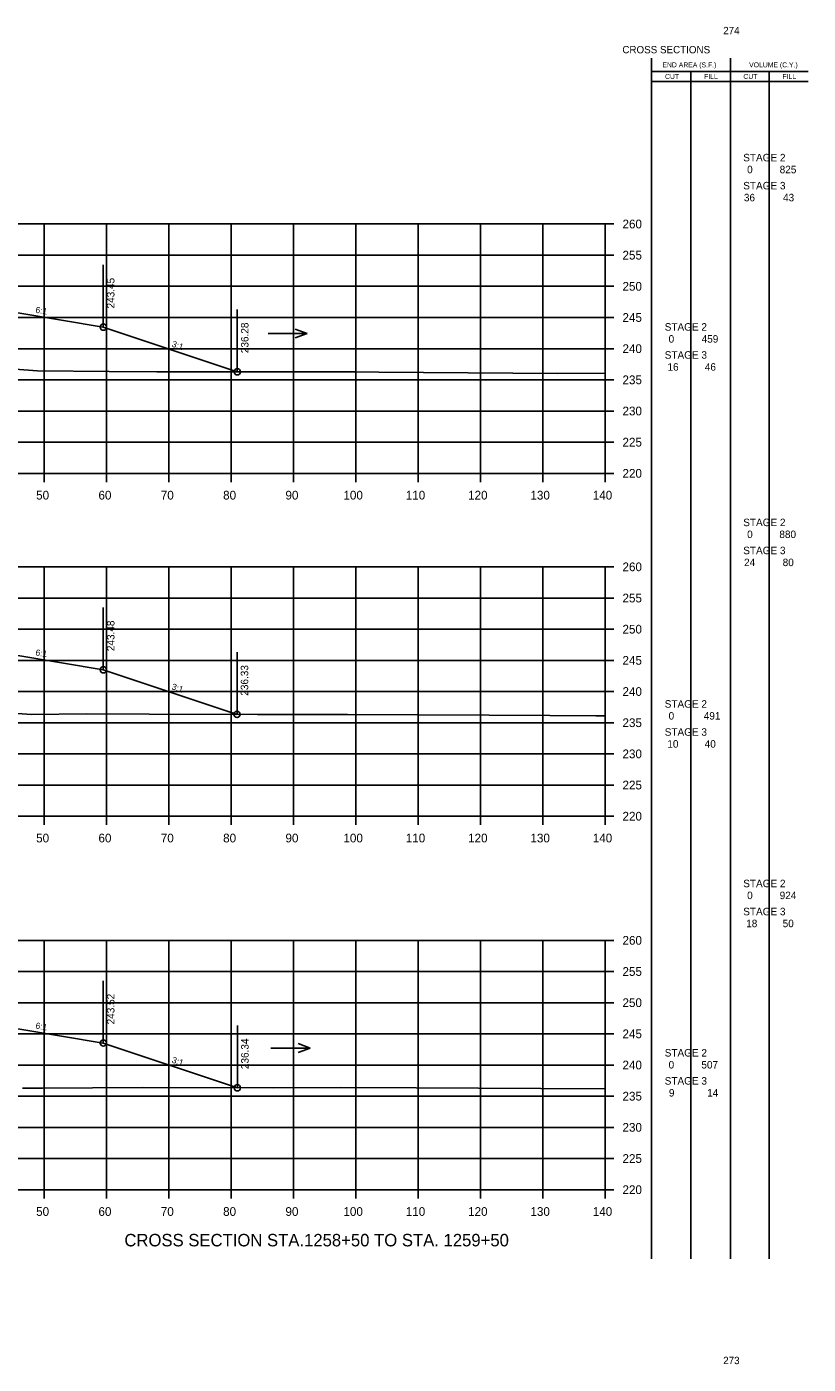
# Model space of a CAD drawing. Extents: x 1342547 to 1344156, y -1532351 to -1517216.
# Drawn here: x 1342750.1 to 1342875.5, y -1525963.9 to -1525749.4 of the extents above; entities that cross this region are included whole.
import ezdxf

# ---------------------------------------------------------------- set-up
doc = ezdxf.new("R2010")
doc.units = 0
for name, color, linetype in [('Level 2', 7, 'Continuous'), ('R_Axis', 7, 'Continuous'), ('R_Axis Annot', 7, 'Continuous'), ('R_Border Notes', 7, 'Continuous'), ('R_Draft', 7, 'Continuous'), ('R_Exist Surface', 7, 'Continuous'), ('R_Fin Surface', 7, 'Continuous'), ('R_Grid', 7, 'Continuous'), ('R_No Plot', 7, 'Continuous'), ('R_Water', 7, 'Continuous'), ('R_Xsect Elev', 7, 'Continuous'), ('R_Xsect Slope', 7, 'Continuous')]:
    doc.layers.add(name, color=color, linetype=linetype)

msp = doc.modelspace()

# ---------------------------------------------------------------- linework, layer by layer
at = {"layer": 'Level 2'}
for p, q in [((1342850.33, -1525947.01), (1342850.32, -1525754.41)), ((1342862.99, -1525947.01), (1342862.99, -1525754.41)), ((1342850.32, -1525756.57), (1342863.59, -1525756.57)), ((1342856.66, -1525947.01), (1342856.66, -1525756.57)), ((1342863.59, -1525756.57), (1342875.48, -1525756.57)), ((1342869.23, -1525947.01), (1342869.23, -1525756.57)), ((1342850.32, -1525758.13), (1342863.59, -1525758.13)), ((1342863.59, -1525758.13), (1342875.48, -1525758.13))]:
    msp.add_line(p, q, dxfattribs=at)
at = {"layer": 'R_Axis'}
for p, q in [((1342842.87, -1525821.01), (1342842.87, -1525781.01)), ((1342844.27, -1525781.01), (1342842.87, -1525781.01)), ((1342844.27, -1525786.01), (1342842.87, -1525786.01)), ((1342844.27, -1525791.01), (1342842.87, -1525791.01)), ((1342844.27, -1525796.01), (1342842.87, -1525796.01)), ((1342844.27, -1525801.01), (1342842.87, -1525801.01)), ((1342844.27, -1525806.01), (1342842.87, -1525806.01)), ((1342844.27, -1525811.01), (1342842.87, -1525811.01)), ((1342844.27, -1525816.01), (1342842.87, -1525816.01)), ((1342562.87, -1525821.01), (1342842.87, -1525821.01)), ((1342752.87, -1525822.41), (1342752.87, -1525821.01)), ((1342762.87, -1525822.41), (1342762.87, -1525821.01)), ((1342772.87, -1525822.41), (1342772.87, -1525821.01)), ((1342782.87, -1525822.41), (1342782.87, -1525821.01)), ((1342792.87, -1525822.41), (1342792.87, -1525821.01)), ((1342802.87, -1525822.41), (1342802.87, -1525821.01)), ((1342812.87, -1525822.41), (1342812.87, -1525821.01)), ((1342822.87, -1525822.41), (1342822.87, -1525821.01)), ((1342832.87, -1525822.41), (1342832.87, -1525821.01)), ((1342842.87, -1525822.41), (1342842.87, -1525821.01)), ((1342844.27, -1525821.01), (1342842.87, -1525821.01)), ((1342842.87, -1525876.01), (1342842.87, -1525836.01)), ((1342844.27, -1525836.01), (1342842.87, -1525836.01)), ((1342844.27, -1525841.01), (1342842.87, -1525841.01)), ((1342844.27, -1525846.01), (1342842.87, -1525846.01)), ((1342844.27, -1525851.01), (1342842.87, -1525851.01)), ((1342844.27, -1525856.01), (1342842.87, -1525856.01)), ((1342844.27, -1525861.01), (1342842.87, -1525861.01)), ((1342844.27, -1525866.01), (1342842.87, -1525866.01)), ((1342844.27, -1525871.01), (1342842.87, -1525871.01)), ((1342562.87, -1525876.01), (1342842.87, -1525876.01)), ((1342752.87, -1525877.41), (1342752.87, -1525876.01)), ((1342762.87, -1525877.41), (1342762.87, -1525876.01)), ((1342772.87, -1525877.41), (1342772.87, -1525876.01)), ((1342782.87, -1525877.41), (1342782.87, -1525876.01)), ((1342792.87, -1525877.41), (1342792.87, -1525876.01)), ((1342802.87, -1525877.41), (1342802.87, -1525876.01)), ((1342812.87, -1525877.41), (1342812.87, -1525876.01)), ((1342822.87, -1525877.41), (1342822.87, -1525876.01)), ((1342832.87, -1525877.41), (1342832.87, -1525876.01)), ((1342842.87, -1525877.41), (1342842.87, -1525876.01)), ((1342844.27, -1525876.01), (1342842.87, -1525876.01)), ((1342842.87, -1525935.92), (1342842.87, -1525895.92)), ((1342844.27, -1525895.92), (1342842.87, -1525895.92)), ((1342844.27, -1525900.92), (1342842.87, -1525900.92)), ((1342844.27, -1525905.92), (1342842.87, -1525905.92)), ((1342844.27, -1525910.92), (1342842.87, -1525910.92)), ((1342844.27, -1525915.92), (1342842.87, -1525915.92)), ((1342844.27, -1525920.92), (1342842.87, -1525920.92)), ((1342844.27, -1525925.92), (1342842.87, -1525925.92)), ((1342844.27, -1525930.92), (1342842.87, -1525930.92)), ((1342562.87, -1525935.92), (1342842.87, -1525935.92)), ((1342752.87, -1525937.32), (1342752.87, -1525935.92)), ((1342762.87, -1525937.32), (1342762.87, -1525935.92)), ((1342772.87, -1525937.32), (1342772.87, -1525935.92)), ((1342782.87, -1525937.32), (1342782.87, -1525935.92)), ((1342792.87, -1525937.32), (1342792.87, -1525935.92)), ((1342802.87, -1525937.32), (1342802.87, -1525935.92)), ((1342812.87, -1525937.32), (1342812.87, -1525935.92)), ((1342822.87, -1525937.32), (1342822.87, -1525935.92)), ((1342832.87, -1525937.32), (1342832.87, -1525935.92)), ((1342842.87, -1525937.32), (1342842.87, -1525935.92)), ((1342844.27, -1525935.92), (1342842.87, -1525935.92))]:
    msp.add_line(p, q, dxfattribs=at)
at = {"layer": 'R_Exist Surface'}
for points in [[(1342741.63, -1525803.79), (1342751.83, -1525804.58), (1342763.34, -1525804.67), (1342770.99, -1525804.74), (1342799.55, -1525804.72), (1342803.01, -1525804.71), (1342806.56, -1525804.76), (1342835.22, -1525804.98), (1342842.87, -1525804.95)], [(1342743.62, -1525859.14), (1342750.8, -1525859.67), (1342759.76, -1525859.6), (1342769.73, -1525859.66), (1342787.13, -1525859.69), (1342801.58, -1525859.68), (1342824.27, -1525859.8), (1342834.01, -1525859.86), (1342841.42, -1525859.89), (1342842.87, -1525859.89)], [(1342749.42, -1525919.64), (1342752.61, -1525919.62), (1342768.68, -1525919.55), (1342789.76, -1525919.58), (1342800.45, -1525919.52), (1342812.58, -1525919.6), (1342832.59, -1525919.71), (1342842.87, -1525919.75)]]:
    msp.add_lwpolyline(points, dxfattribs=at)
at = {"layer": 'R_Fin Surface'}
for points in [[(1342605.89, -1525805.61), (1342612.57, -1525807.83), (1342643.37, -1525797.56), (1342657.09, -1525795.27), (1342665.37, -1525793.9), (1342671.37, -1525793.66), (1342673.37, -1525793.62), (1342702.87, -1525793.03), (1342732.37, -1525793.62), (1342734.37, -1525793.66), (1342740.37, -1525793.9), (1342748.64, -1525795.27), (1342762.37, -1525797.56), (1342783.87, -1525804.73)], [(1342608.42, -1525861.78), (1342612.01, -1525862.98), (1342643.37, -1525852.53), (1342657.09, -1525850.24), (1342665.37, -1525848.86), (1342671.37, -1525848.62), (1342673.37, -1525848.58), (1342702.87, -1525847.99), (1342732.37, -1525848.58), (1342734.37, -1525848.62), (1342740.37, -1525848.86), (1342748.64, -1525850.24), (1342762.37, -1525852.53), (1342783.83, -1525859.68)], [(1342640.68, -1525913.3), (1342643.37, -1525912.4), (1342657.09, -1525910.11), (1342665.37, -1525908.73), (1342671.37, -1525908.49), (1342673.37, -1525908.45), (1342702.87, -1525907.86), (1342732.37, -1525908.45), (1342734.37, -1525908.49), (1342740.37, -1525908.73), (1342748.64, -1525910.11), (1342762.37, -1525912.4), (1342783.89, -1525919.58)]]:
    msp.add_lwpolyline(points, dxfattribs=at)
at = {"layer": 'R_Grid'}
for p, q in [((1342562.87, -1525781.01), (1342842.87, -1525781.01)), ((1342752.87, -1525821.01), (1342752.87, -1525781.01)), ((1342762.87, -1525821.01), (1342762.87, -1525781.01)), ((1342772.87, -1525821.01), (1342772.87, -1525781.01)), ((1342782.87, -1525821.01), (1342782.87, -1525781.01)), ((1342792.87, -1525821.01), (1342792.87, -1525781.01)), ((1342802.87, -1525821.01), (1342802.87, -1525781.01)), ((1342812.87, -1525821.01), (1342812.87, -1525781.01)), ((1342822.87, -1525821.01), (1342822.87, -1525781.01)), ((1342832.87, -1525821.01), (1342832.87, -1525781.01)), ((1342842.87, -1525821.01), (1342842.87, -1525781.01)), ((1342562.87, -1525786.01), (1342842.87, -1525786.01)), ((1342562.87, -1525791.01), (1342842.87, -1525791.01)), ((1342562.87, -1525796.01), (1342842.87, -1525796.01)), ((1342562.87, -1525801.01), (1342842.87, -1525801.01)), ((1342562.87, -1525806.01), (1342842.87, -1525806.01)), ((1342562.87, -1525811.01), (1342842.87, -1525811.01)), ((1342562.87, -1525816.01), (1342842.87, -1525816.01)), ((1342562.87, -1525821.01), (1342842.87, -1525821.01)), ((1342562.87, -1525836.01), (1342842.87, -1525836.01)), ((1342752.87, -1525876.01), (1342752.87, -1525836.01)), ((1342762.87, -1525876.01), (1342762.87, -1525836.01)), ((1342772.87, -1525876.01), (1342772.87, -1525836.01)), ((1342782.87, -1525876.01), (1342782.87, -1525836.01)), ((1342792.87, -1525876.01), (1342792.87, -1525836.01)), ((1342802.87, -1525876.01), (1342802.87, -1525836.01)), ((1342812.87, -1525876.01), (1342812.87, -1525836.01)), ((1342822.87, -1525876.01), (1342822.87, -1525836.01)), ((1342832.87, -1525876.01), (1342832.87, -1525836.01)), ((1342842.87, -1525876.01), (1342842.87, -1525836.01)), ((1342562.87, -1525841.01), (1342842.87, -1525841.01)), ((1342562.87, -1525846.01), (1342842.87, -1525846.01)), ((1342562.87, -1525851.01), (1342842.87, -1525851.01)), ((1342562.87, -1525856.01), (1342842.87, -1525856.01)), ((1342562.87, -1525861.01), (1342842.87, -1525861.01)), ((1342562.87, -1525866.01), (1342842.87, -1525866.01)), ((1342562.87, -1525871.01), (1342842.87, -1525871.01)), ((1342562.87, -1525876.01), (1342842.87, -1525876.01)), ((1342562.87, -1525895.92), (1342842.87, -1525895.92)), ((1342752.87, -1525935.92), (1342752.87, -1525895.92)), ((1342762.87, -1525935.92), (1342762.87, -1525895.92)), ((1342772.87, -1525935.92), (1342772.87, -1525895.92)), ((1342782.87, -1525935.92), (1342782.87, -1525895.92)), ((1342792.87, -1525935.92), (1342792.87, -1525895.92)), ((1342802.87, -1525935.92), (1342802.87, -1525895.92)), ((1342812.87, -1525935.92), (1342812.87, -1525895.92)), ((1342822.87, -1525935.92), (1342822.87, -1525895.92)), ((1342832.87, -1525935.92), (1342832.87, -1525895.92)), ((1342842.87, -1525935.92), (1342842.87, -1525895.92)), ((1342562.87, -1525900.92), (1342842.87, -1525900.92)), ((1342562.87, -1525905.92), (1342842.87, -1525905.92)), ((1342562.87, -1525910.92), (1342842.87, -1525910.92)), ((1342562.87, -1525915.92), (1342842.87, -1525915.92)), ((1342562.87, -1525920.92), (1342842.87, -1525920.92)), ((1342562.87, -1525925.92), (1342842.87, -1525925.92)), ((1342562.87, -1525930.92), (1342842.87, -1525930.92)), ((1342562.87, -1525935.92), (1342842.87, -1525935.92))]:
    msp.add_line(p, q, dxfattribs=at)
at = {"layer": 'R_No Plot'}
for centre in [(1342762.37, -1525797.56), (1342783.87, -1525804.73), (1342762.37, -1525852.53), (1342783.83, -1525859.68), (1342762.37, -1525912.4), (1342783.89, -1525919.58)]:
    msp.add_circle(centre, 0.5, dxfattribs=at)
at = {"layer": 'R_Water'}
for p, q in [((1342788.82, -1525798.56), (1342795.1, -1525798.56)), ((1342795.1, -1525798.56), (1342793.18, -1525797.86)), ((1342795.1, -1525798.56), (1342793.18, -1525799.26)), ((1342789.28, -1525913.19), (1342795.56, -1525913.19)), ((1342795.56, -1525913.19), (1342793.64, -1525912.49)), ((1342795.56, -1525913.19), (1342793.64, -1525913.89))]:
    msp.add_line(p, q, dxfattribs=at)
at = {"layer": 'R_Xsect Elev'}
for p, q in [((1342762.37, -1525797.56), (1342762.37, -1525787.56)), ((1342783.87, -1525804.73), (1342783.87, -1525794.73)), ((1342762.37, -1525852.53), (1342762.37, -1525842.53)), ((1342783.83, -1525859.68), (1342783.83, -1525849.68)), ((1342762.37, -1525912.4), (1342762.37, -1525902.4)), ((1342783.89, -1525919.58), (1342783.89, -1525909.58))]:
    msp.add_line(p, q, dxfattribs=at)

# ---------------------------------------------------------------- texts
at = {"layer": 'Level 2'}
for s, height, p in [('END AREA (S.F.)', 0.7937, (1342852.08, -1525755.88)), ('VOLUME (C.Y.)', 0.7937, (1342865.99, -1525755.88)), ('CUT', 0.794, (1342852.5, -1525757.74)), ('FILL', 0.794, (1342858.76, -1525757.74)), ('CUT', 0.794, (1342865.07, -1525757.74)), ('FILL', 0.794, (1342871.33, -1525757.74)), (' STAGE 2 ', 1.2, (1342864.6, -1525770.96)), ('0', 1.2, (1342865.67, -1525772.87)), ('825', 1.2, (1342870.89, -1525772.87)), (' STAGE 3 ', 1.2, (1342864.6, -1525775.46)), ('36', 1.2, (1342865.15, -1525777.37)), ('43', 1.2, (1342871.43, -1525777.37)), (' STAGE 2 ', 1.2, (1342852, -1525798.12)), ('0', 1.2, (1342853.07, -1525800.04)), ('459', 1.2, (1342858.37, -1525800.04)), (' STAGE 3 ', 1.2, (1342852, -1525802.62)), ('16', 1.2, (1342852.89, -1525804.54)), ('46', 1.2, (1342858.88, -1525804.54)), (' STAGE 2 ', 1.2, (1342864.6, -1525829.48)), ('0', 1.2, (1342865.67, -1525831.39)), ('880', 1.2, (1342870.84, -1525831.39)), (' STAGE 3 ', 1.2, (1342864.6, -1525833.98)), ('24', 1.2, (1342865.18, -1525835.89)), ('80', 1.2, (1342871.37, -1525835.89)), (' STAGE 2 ', 1.2, (1342852, -1525858.6)), ('0', 1.2, (1342853.07, -1525860.51)), ('491', 1.2, (1342858.71, -1525860.51)), (' STAGE 3 ', 1.2, (1342852, -1525863.1)), ('10', 1.2, (1342852.87, -1525865.01)), ('40', 1.2, (1342858.86, -1525865.01)), (' STAGE 2 ', 1.2, (1342864.6, -1525887.4)), ('0', 1.2, (1342865.67, -1525889.31)), ('924', 1.2, (1342870.89, -1525889.31)), (' STAGE 3 ', 1.2, (1342864.6, -1525891.9)), ('18', 1.2, (1342865.52, -1525893.81)), ('50', 1.2, (1342871.37, -1525893.81)), (' STAGE 2 ', 1.2, (1342852, -1525914.56)), ('0', 1.2, (1342853.07, -1525916.48)), ('507', 1.2, (1342858.33, -1525916.48)), (' STAGE 3 ', 1.2, (1342852, -1525919.06)), ('9', 1.2, (1342853.12, -1525920.98)), ('14', 1.2, (1342859.25, -1525920.98))]:
    msp.add_text(s, height=height, dxfattribs=at).set_placement(p)
at = {"layer": 'R_Axis Annot'}
for s, p in [('260', (1342845.67, -1525781.71)), ('255', (1342845.67, -1525786.71)), ('250', (1342845.67, -1525791.71)), ('245', (1342845.67, -1525796.71)), ('240', (1342845.67, -1525801.71)), ('235', (1342845.67, -1525806.71)), ('230', (1342845.67, -1525811.71)), ('225', (1342845.67, -1525816.71)), ('220', (1342845.67, -1525821.71)), ('50', (1342751.6, -1525825.21)), ('60', (1342761.6, -1525825.21)), ('70', (1342771.6, -1525825.21)), ('80', (1342781.6, -1525825.21)), ('90', (1342791.6, -1525825.21)), ('100', (1342800.9, -1525825.21)), ('110', (1342810.9, -1525825.21)), ('120', (1342820.9, -1525825.21)), ('130', (1342830.9, -1525825.21)), ('140', (1342840.9, -1525825.21)), ('260', (1342845.67, -1525836.71)), ('255', (1342845.67, -1525841.71)), ('250', (1342845.67, -1525846.71)), ('245', (1342845.67, -1525851.71)), ('240', (1342845.67, -1525856.71)), ('235', (1342845.67, -1525861.71)), ('230', (1342845.67, -1525866.71)), ('225', (1342845.67, -1525871.71)), ('220', (1342845.67, -1525876.71)), ('50', (1342751.6, -1525880.21)), ('60', (1342761.6, -1525880.21)), ('70', (1342771.6, -1525880.21)), ('80', (1342781.6, -1525880.21)), ('90', (1342791.6, -1525880.21)), ('100', (1342800.9, -1525880.21)), ('110', (1342810.9, -1525880.21)), ('120', (1342820.9, -1525880.21)), ('130', (1342830.9, -1525880.21)), ('140', (1342840.9, -1525880.21)), ('260', (1342845.67, -1525896.62)), ('255', (1342845.67, -1525901.62)), ('250', (1342845.67, -1525906.62)), ('245', (1342845.67, -1525911.62)), ('240', (1342845.67, -1525916.62)), ('235', (1342845.67, -1525921.62)), ('230', (1342845.67, -1525926.62)), ('225', (1342845.67, -1525931.62)), ('220', (1342845.67, -1525936.62)), ('50', (1342751.6, -1525940.12)), ('60', (1342761.6, -1525940.12)), ('70', (1342771.6, -1525940.12)), ('80', (1342781.6, -1525940.12)), ('90', (1342791.6, -1525940.12)), ('100', (1342800.9, -1525940.12)), ('110', (1342810.9, -1525940.12)), ('120', (1342820.9, -1525940.12)), ('130', (1342830.9, -1525940.12)), ('140', (1342840.9, -1525940.12))]:
    msp.add_text(s, height=1.4, dxfattribs=at).set_placement(p)
at = {"layer": 'R_Border Notes'}
for s, height, p in [('274', 1.178, (1342861.83, -1525750.57)), ('CROSS SECTIONS', 1.1775, (1342845.65, -1525753.63)), ('273', 1.178, (1342861.83, -1525963.9))]:
    msp.add_text(s, height=height, dxfattribs=at).set_placement(p)
at = {"layer": 'R_Draft'}
msp.add_text('CROSS SECTION STA.1258+50 TO STA. 1259+50', height=2, dxfattribs=at).set_placement((1342765.76, -1525945.01))
at = {"layer": 'R_Xsect Elev'}
for s, p in [('243.45', (1342764.17, -1525794.56)), ('236.28', (1342785.67, -1525801.73)), ('243.48', (1342764.17, -1525849.53)), ('236.33', (1342785.63, -1525856.68)), ('243.52', (1342764.17, -1525909.4)), ('236.34', (1342785.69, -1525916.58))]:
    msp.add_text(s, height=1.2, rotation=90, dxfattribs=at).set_placement(p)
at = {"layer": 'R_Xsect Slope'}
for s, rotation, p in [('6:1', 350.5377, (1342751.45, -1525795.24)), ('3:1', 341.5651, (1342773.28, -1525800.67)), ('6:1', 350.5377, (1342751.45, -1525850.2)), ('3:1', 341.5651, (1342773.26, -1525855.63)), ('6:1', 350.5377, (1342751.45, -1525910.07)), ('3:1', 341.5651, (1342773.29, -1525915.51))]:
    msp.add_text(s, height=1, rotation=rotation, dxfattribs=at).set_placement(p)

doc.saveas('drawing.dxf')
